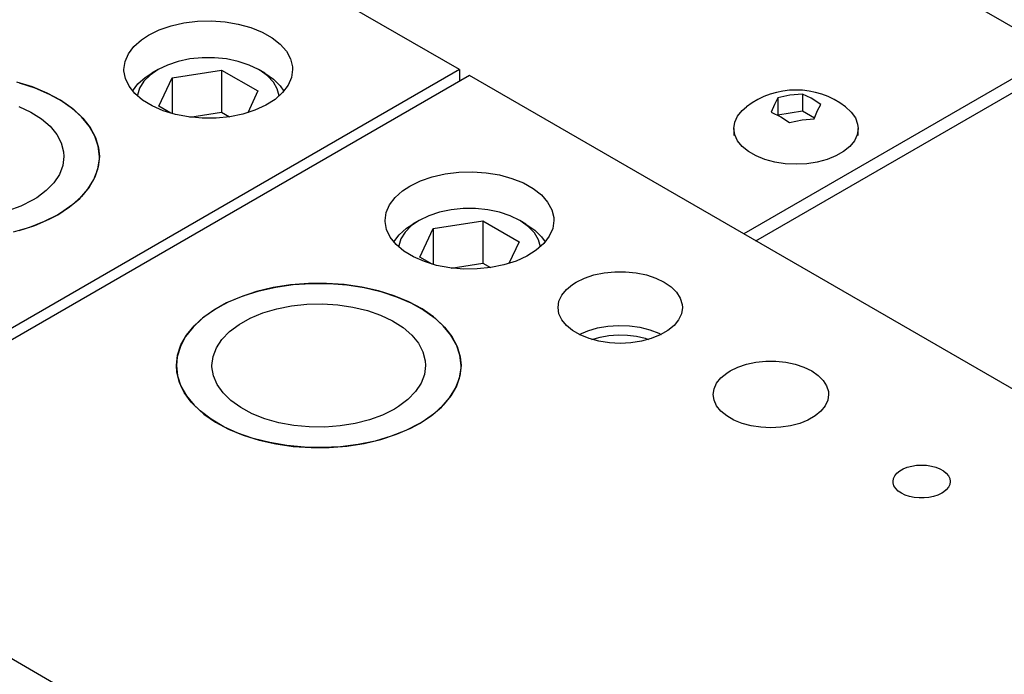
# Model space of a CAD drawing. Header units: inches. Extents: x 3 to 351, y 4 to 271.
# Tile 288 of 530: x 88.21 to 91.67, y 261.75 to 264.05. Entities that reach past the tile are written whole.
import ezdxf

# ---------------------------------------------------------------- set-up
doc = ezdxf.new("R2010")
doc.units = ezdxf.units.IN
doc.header["$LTSCALE"] = 0.5
doc.header["$MEASUREMENT"] = 0
doc.layers.add('DSS', color=7, linetype='Continuous')

msp = doc.modelspace()

# ---------------------------------------------------------------- linework, layer by layer
at = {"layer": 'DSS', "color": 9, "linetype": 'Continuous'}
for p, q in [((89.7557, 263.8729), (80.2451, 269.3638)), ((88.7408, 264.0268), (88.7861, 264.0371)), ((88.7861, 264.0371), (88.8337, 264.0429)), ((88.8337, 264.0429), (88.8824, 264.0442)), ((88.8824, 264.0442), (88.9307, 264.0409)), ((88.9307, 264.0409), (88.9775, 264.0331)), ((88.9775, 264.0331), (89.0214, 264.021)), ((88.6619, 263.9941), (88.699, 264.0123)), ((88.699, 264.0123), (88.7408, 264.0268)), ((89.0214, 264.021), (89.0613, 264.0049)), ((89.0613, 264.0049), (89.0961, 263.9852)), ((88.6102, 263.954), (88.6367, 263.9776)), ((88.6367, 263.9776), (88.6619, 263.9941)), ((89.0961, 263.9852), (89.1249, 263.9625)), ((89.1249, 263.9625), (89.1468, 263.9374)), ((88.5789, 263.901), (88.5908, 263.9282)), ((88.5908, 263.9282), (88.6102, 263.954)), ((89.1468, 263.9374), (89.1614, 263.9106)), ((88.5749, 263.8729), (88.5789, 263.901)), ((89.1614, 263.9106), (89.1682, 263.8828)), ((89.7557, 263.8729), (87.1733, 262.382)), ((88.575, 263.8692), (88.5749, 263.8729)), ((88.58, 263.8413), (88.575, 263.8692)), ((89.1687, 263.8729), (89.1647, 263.8449)), ((89.1682, 263.8828), (89.1687, 263.8729)), ((89.7557, 263.8729), (89.7557, 263.8321)), ((89.791, 263.8525), (87.2087, 262.3616)), ((88.2537, 263.8118), (88.1981, 263.8292)), ((88.2065, 263.8269), (88.2616, 263.8089)), ((88.5929, 263.8142), (88.58, 263.8413)), ((89.1647, 263.8449), (89.1528, 263.8177)), ((96.7207, 259.8517), (89.791, 263.8525)), ((88.3051, 263.7905), (88.2537, 263.8118)), ((88.2616, 263.8089), (88.3123, 263.7871)), ((88.3515, 263.7656), (88.3051, 263.7905)), ((88.6133, 263.7886), (88.5929, 263.8142)), ((88.6407, 263.7654), (88.6133, 263.7886)), ((89.1334, 263.7919), (89.1069, 263.7683)), ((89.1528, 263.8177), (89.1334, 263.7919)), ((88.3123, 263.7871), (88.3578, 263.7617)), ((88.392, 263.7376), (88.3515, 263.7656)), ((88.3578, 263.7617), (88.3974, 263.7332)), ((88.6742, 263.745), (88.6407, 263.7654)), ((89.1069, 263.7683), (89.0741, 263.7475)), ((88.2057, 263.7437), (88.2479, 263.7236)), ((88.2479, 263.7236), (88.2846, 263.7001)), ((88.4261, 263.7068), (88.392, 263.7376)), ((88.3974, 263.7332), (88.4305, 263.7021)), ((88.7131, 263.7281), (88.6742, 263.745)), ((88.7563, 263.7151), (88.7131, 263.7281)), ((89.0359, 263.7301), (88.9932, 263.7165)), ((89.0741, 263.7475), (89.0359, 263.7301)), ((88.2846, 263.7001), (88.315, 263.6738)), ((88.4531, 263.6738), (88.4261, 263.7068)), ((88.4305, 263.7021), (88.4565, 263.6688)), ((88.8025, 263.7063), (88.7563, 263.7151)), ((88.8507, 263.702), (88.8025, 263.7063)), ((88.8993, 263.7023), (88.8507, 263.702)), ((88.9473, 263.7072), (88.8993, 263.7023)), ((88.9932, 263.7165), (88.9473, 263.7072)), ((88.315, 263.6738), (88.3385, 263.6452)), ((88.4728, 263.6391), (88.4531, 263.6738)), ((88.4565, 263.6688), (88.4751, 263.6339)), ((88.3385, 263.6452), (88.3545, 263.6149)), ((88.3545, 263.6149), (88.3628, 263.5836)), ((88.4847, 263.6032), (88.4728, 263.6391)), ((88.4751, 263.6339), (88.4858, 263.5979)), ((88.3628, 263.5836), (88.3639, 263.5668)), ((88.4887, 263.5668), (88.4847, 263.6032)), ((88.4858, 263.5979), (88.4887, 263.5668)), ((88.3639, 263.5668), (88.3599, 263.5352)), ((88.4828, 263.5226), (88.4885, 263.559)), ((88.4887, 263.5668), (88.4847, 263.5303)), ((88.4885, 263.559), (88.4887, 263.5668)), ((88.3599, 263.5352), (88.348, 263.5043)), ((88.4693, 263.4869), (88.4828, 263.5226)), ((88.4847, 263.5303), (88.4728, 263.4944)), ((89.7053, 263.5063), (89.753, 263.5122)), ((89.753, 263.5122), (89.8016, 263.5135)), ((89.8016, 263.5135), (89.85, 263.5102)), ((89.85, 263.5102), (89.8967, 263.5024)), ((88.348, 263.5043), (88.3285, 263.4748)), ((88.448, 263.4525), (88.4693, 263.4869)), ((88.4728, 263.4944), (88.4531, 263.4597)), ((89.5811, 263.4634), (89.6182, 263.4816)), ((89.6182, 263.4816), (89.66, 263.496)), ((89.66, 263.496), (89.7053, 263.5063)), ((89.8967, 263.5024), (89.9406, 263.4903)), ((89.9406, 263.4903), (89.9806, 263.4742)), ((88.3017, 263.4471), (88.2682, 263.4221)), ((88.3285, 263.4748), (88.3017, 263.4471)), ((88.4194, 263.4199), (88.448, 263.4525)), ((88.4531, 263.4597), (88.4261, 263.4267)), ((89.5294, 263.4233), (89.5559, 263.4469)), ((89.5559, 263.4469), (89.5811, 263.4634)), ((89.9806, 263.4742), (90.0154, 263.4545)), ((90.0154, 263.4545), (90.0441, 263.4318)), ((88.2538, 263.4133), (88.2123, 263.3926)), ((88.2682, 263.4221), (88.2538, 263.4133)), ((88.3839, 263.3897), (88.4194, 263.4199)), ((88.4261, 263.4267), (88.392, 263.3959)), ((89.51, 263.3975), (89.5294, 263.4233)), ((90.0441, 263.4318), (90.0661, 263.4067)), ((90.0661, 263.4067), (90.0806, 263.3799)), ((88.2123, 263.3926), (88.1661, 263.3756)), ((88.342, 263.3623), (88.3839, 263.3897)), ((88.392, 263.3959), (88.3515, 263.3679)), ((89.4981, 263.3702), (89.51, 263.3975)), ((90.0806, 263.3799), (90.0874, 263.3521)), ((88.2946, 263.3382), (88.2422, 263.3177)), ((88.2616, 263.3246), (88.3123, 263.3465)), ((88.342, 263.3623), (88.2946, 263.3382)), ((88.3123, 263.3465), (88.342, 263.3623)), ((88.3515, 263.3679), (88.342, 263.3623)), ((89.4941, 263.3422), (89.4981, 263.3702)), ((89.4942, 263.3385), (89.4941, 263.3422)), ((89.4993, 263.3105), (89.4942, 263.3385)), ((90.0879, 263.3422), (90.0839, 263.3142)), ((90.0874, 263.3521), (90.0879, 263.3422)), ((88.2422, 263.3177), (88.1858, 263.3011)), ((88.2065, 263.3066), (88.2616, 263.3246)), ((89.5122, 263.2834), (89.4993, 263.3105)), ((90.0839, 263.3142), (90.072, 263.2869)), ((89.5326, 263.2579), (89.5122, 263.2834)), ((90.072, 263.2869), (90.0526, 263.2612)), ((89.5599, 263.2346), (89.5326, 263.2579)), ((89.5935, 263.2143), (89.5599, 263.2346)), ((90.0261, 263.2376), (89.9933, 263.2168)), ((90.0526, 263.2612), (90.0261, 263.2376)), ((89.6324, 263.1974), (89.5935, 263.2143)), ((89.9551, 263.1994), (89.9125, 263.1858)), ((89.9933, 263.2168), (89.9551, 263.1994)), ((89.6755, 263.1843), (89.6324, 263.1974)), ((89.7218, 263.1756), (89.6755, 263.1843)), ((89.7699, 263.1713), (89.7218, 263.1756)), ((89.8186, 263.1716), (89.7699, 263.1713)), ((89.8665, 263.1765), (89.8186, 263.1716)), ((89.9125, 263.1858), (89.8665, 263.1765)), ((90.1667, 263.1253), (90.1959, 263.1395)), ((90.1959, 263.1395), (90.2289, 263.1505)), ((90.2289, 263.1505), (90.2647, 263.158)), ((90.2647, 263.158), (90.3023, 263.1619)), ((90.3023, 263.1619), (90.3404, 263.1619)), ((90.3404, 263.1619), (90.378, 263.158)), ((90.378, 263.158), (90.4138, 263.1505)), ((90.4138, 263.1505), (90.4468, 263.1395)), ((90.4468, 263.1395), (90.476, 263.1253)), ((89.1006, 263.1059), (89.0421, 263.0921)), ((89.0505, 263.0944), (89.1095, 263.1076)), ((89.1617, 263.1154), (89.1006, 263.1059)), ((89.1095, 263.1076), (89.1709, 263.1164)), ((89.2244, 263.1203), (89.1617, 263.1154)), ((89.1709, 263.1164), (89.2337, 263.1207)), ((89.2877, 263.1207), (89.2244, 263.1203)), ((89.2337, 263.1207), (89.297, 263.1203)), ((89.3505, 263.1164), (89.2877, 263.1207)), ((89.297, 263.1203), (89.3597, 263.1154)), ((89.4119, 263.1076), (89.3505, 263.1164)), ((89.3597, 263.1154), (89.4208, 263.1059)), ((89.4709, 263.0944), (89.4119, 263.1076)), ((89.4208, 263.1059), (89.4793, 263.0921)), ((90.1158, 263.0792), (90.1319, 263.0992)), ((90.1319, 263.0992), (90.1538, 263.1172)), ((90.1538, 263.1172), (90.1667, 263.1253)), ((90.476, 263.1253), (90.5005, 263.1085)), ((90.5005, 263.1085), (90.5196, 263.0894)), ((88.987, 263.0741), (88.9363, 263.0522)), ((88.9435, 263.0557), (88.9949, 263.077)), ((89.0421, 263.0921), (88.987, 263.0741)), ((88.9949, 263.077), (89.0505, 263.0944)), ((89.5265, 263.077), (89.4709, 263.0944)), ((89.4793, 263.0921), (89.5344, 263.0741)), ((89.5779, 263.0557), (89.5265, 263.077)), ((89.5344, 263.0741), (89.5851, 263.0522)), ((90.1059, 263.058), (90.1158, 263.0792)), ((90.5196, 263.0894), (90.5327, 263.0687)), ((90.5327, 263.0687), (90.5393, 263.0471)), ((88.8908, 263.0269), (88.8512, 262.9984)), ((88.8566, 263.0028), (88.8971, 263.0308)), ((88.9363, 263.0522), (88.8908, 263.0269)), ((88.8971, 263.0308), (88.9435, 263.0557)), ((89.0643, 263.017), (89.113, 263.0316)), ((89.113, 263.0316), (89.1649, 263.0418)), ((89.1649, 263.0418), (89.2187, 263.0476)), ((89.2187, 263.0476), (89.2735, 263.0489)), ((89.2735, 263.0489), (89.328, 263.0455)), ((89.328, 263.0455), (89.3811, 263.0376)), ((89.3811, 263.0376), (89.4316, 263.0253)), ((89.4316, 263.0253), (89.4784, 263.0089)), ((89.6242, 263.0308), (89.5779, 263.0557)), ((89.5851, 263.0522), (89.6306, 263.0269)), ((89.6648, 263.0028), (89.6242, 263.0308)), ((89.6306, 263.0269), (89.6702, 262.9984)), ((90.1026, 263.036), (90.1059, 263.058)), ((90.1059, 263.0141), (90.1026, 263.036)), ((90.5401, 263.036), (90.5368, 263.0141)), ((90.5393, 263.0471), (90.5401, 263.036)), ((88.8512, 262.9984), (88.8181, 262.9672)), ((88.8225, 262.972), (88.8566, 263.0028)), ((88.9804, 262.9766), (89.0198, 262.9986)), ((89.0198, 262.9986), (89.0643, 263.017)), ((89.4784, 263.0089), (89.5207, 262.9887)), ((89.6988, 262.972), (89.6648, 263.0028)), ((89.6702, 262.9984), (89.7033, 262.9672)), ((90.1158, 262.9929), (90.1059, 263.0141)), ((90.1319, 262.9729), (90.1158, 262.9929)), ((90.5269, 262.9929), (90.5108, 262.9729)), ((90.5368, 263.0141), (90.5269, 262.9929)), ((88.8181, 262.9672), (88.7921, 262.934)), ((88.7955, 262.939), (88.8225, 262.972)), ((88.9469, 262.9515), (88.9804, 262.9766)), ((89.5207, 262.9887), (89.5574, 262.9652)), ((89.5574, 262.9652), (89.5878, 262.9389)), ((89.7259, 262.939), (89.6988, 262.972)), ((89.7033, 262.9672), (89.7293, 262.934)), ((90.1538, 262.9549), (90.1319, 262.9729)), ((90.2073, 262.9544), (90.2414, 262.9642)), ((90.2414, 262.9642), (90.278, 262.9704)), ((90.278, 262.9704), (90.3159, 262.9729)), ((90.3159, 262.9729), (90.354, 262.9715)), ((90.354, 262.9715), (90.391, 262.9664)), ((90.391, 262.9664), (90.426, 262.9576)), ((90.426, 262.9576), (90.4578, 262.9454)), ((90.5108, 262.9729), (90.4889, 262.9549)), ((88.7921, 262.934), (88.7735, 262.899)), ((88.7758, 262.9042), (88.7955, 262.939)), ((88.9006, 262.8944), (88.9201, 262.9239)), ((88.9201, 262.9239), (88.9469, 262.9515)), ((89.5878, 262.9389), (89.6113, 262.9103)), ((89.7456, 262.9042), (89.7259, 262.939)), ((89.7293, 262.934), (89.7478, 262.899)), ((90.1807, 262.9393), (90.1538, 262.9549)), ((90.1766, 262.9413), (90.2073, 262.9544)), ((90.212, 262.9267), (90.1807, 262.9393)), ((90.2465, 262.9174), (90.212, 262.9267)), ((90.2217, 262.9236), (90.2508, 262.9322)), ((90.2508, 262.9322), (90.282, 262.9378)), ((90.282, 262.9378), (90.3145, 262.9401)), ((90.3145, 262.9401), (90.3471, 262.9391)), ((90.3471, 262.9391), (90.379, 262.9349)), ((90.379, 262.9349), (90.4091, 262.9276)), ((90.4307, 262.9267), (90.3962, 262.9174)), ((90.4091, 262.9276), (90.421, 262.9236)), ((90.462, 262.9393), (90.4307, 262.9267)), ((90.4578, 262.9454), (90.4661, 262.9413)), ((90.4889, 262.9549), (90.462, 262.9393)), ((88.7735, 262.899), (88.7628, 262.863)), ((88.7639, 262.8684), (88.7758, 262.9042)), ((88.8887, 262.8635), (88.9006, 262.8944)), ((89.6113, 262.9103), (89.6273, 262.8801)), ((89.7575, 262.8684), (89.7456, 262.9042)), ((89.7478, 262.899), (89.7586, 262.863)), ((90.2834, 262.9117), (90.2465, 262.9174)), ((90.3214, 262.9098), (90.2834, 262.9117)), ((90.3593, 262.9117), (90.3214, 262.9098)), ((90.3962, 262.9174), (90.3593, 262.9117)), ((88.7599, 262.8319), (88.7639, 262.8684)), ((88.7628, 262.863), (88.7599, 262.8319)), ((88.8847, 262.8319), (88.8887, 262.8635)), ((89.6273, 262.8801), (89.6356, 262.8488)), ((89.7615, 262.8319), (89.7575, 262.8684)), ((89.7586, 262.863), (89.7615, 262.8319)), ((88.7599, 262.8319), (88.7639, 262.7955)), ((88.7615, 262.8086), (88.7599, 262.8319)), ((88.8848, 262.8272), (88.8847, 262.8319)), ((88.89, 262.7957), (88.8848, 262.8272)), ((89.6367, 262.8319), (89.6327, 262.8004)), ((89.6356, 262.8488), (89.6367, 262.8319)), ((89.7556, 262.7878), (89.7613, 262.8241)), ((89.7615, 262.8319), (89.7575, 262.7955)), ((89.7613, 262.8241), (89.7615, 262.8319)), ((90.7081, 262.8128), (90.7352, 262.8259)), ((90.7352, 262.8259), (90.7658, 262.8361)), ((90.7658, 262.8361), (90.7991, 262.8431)), ((90.7991, 262.8431), (90.834, 262.8467)), ((90.834, 262.8467), (90.8694, 262.8467)), ((90.8694, 262.8467), (90.9043, 262.8431)), ((90.9043, 262.8431), (90.9375, 262.8361)), ((90.9375, 262.8361), (90.9682, 262.8259)), ((90.9682, 262.8259), (90.9953, 262.8128)), ((88.7706, 262.7724), (88.7615, 262.8086)), ((88.7639, 262.7955), (88.7758, 262.7596)), ((88.903, 262.765), (88.89, 262.7957)), ((89.6327, 262.8004), (89.6208, 262.7695)), ((89.742, 262.7521), (89.7556, 262.7878)), ((89.7575, 262.7955), (89.7456, 262.7596)), ((90.6608, 262.77), (90.6758, 262.7885)), ((90.6758, 262.7885), (90.6961, 262.8052)), ((90.6961, 262.8052), (90.7081, 262.8128)), ((90.9953, 262.8128), (91.0181, 262.7971)), ((91.0181, 262.7971), (91.0358, 262.7794)), ((88.7875, 262.7372), (88.7706, 262.7724)), ((88.7758, 262.7596), (88.7955, 262.7249)), ((88.9237, 262.7356), (88.903, 262.765)), ((89.6208, 262.7695), (89.6012, 262.7399)), ((89.7208, 262.7177), (89.742, 262.7521)), ((89.7456, 262.7596), (89.7259, 262.7249)), ((90.6486, 262.7299), (90.6516, 262.7502)), ((90.6516, 262.7502), (90.6608, 262.77)), ((91.0358, 262.7794), (91.0479, 262.7602)), ((91.0479, 262.7602), (91.054, 262.7401)), ((88.8119, 262.7035), (88.7875, 262.7372)), ((88.7955, 262.7249), (88.8225, 262.6919)), ((88.9515, 262.7084), (88.9237, 262.7356)), ((89.6012, 262.7399), (89.5745, 262.7123)), ((89.6922, 262.6851), (89.7208, 262.7177)), ((89.7259, 262.7249), (89.6988, 262.6919)), ((90.6516, 262.7095), (90.6486, 262.7299)), ((91.0548, 262.7299), (91.0517, 262.7095)), ((91.054, 262.7401), (91.0548, 262.7299)), ((88.8436, 262.6719), (88.8119, 262.7035)), ((88.8225, 262.6919), (88.8566, 262.6611)), ((88.9859, 262.6837), (88.9515, 262.7084)), ((89.0262, 262.6623), (88.9859, 262.6837)), ((89.541, 262.6872), (89.5266, 262.6784)), ((89.5745, 262.7123), (89.541, 262.6872)), ((89.6567, 262.6549), (89.6922, 262.6851)), ((89.6988, 262.6919), (89.6648, 262.6611)), ((90.6608, 262.6898), (90.6516, 262.7095)), ((90.6758, 262.6712), (90.6608, 262.6898)), ((91.0426, 262.6898), (91.0276, 262.6712)), ((91.0517, 262.7095), (91.0426, 262.6898)), ((88.8818, 262.6428), (88.8436, 262.6719)), ((88.8566, 262.6611), (88.8971, 262.633)), ((89.0714, 262.6444), (89.0262, 262.6623)), ((89.1206, 262.6305), (89.0714, 262.6444)), ((89.4851, 262.6577), (89.4388, 262.6408)), ((89.5266, 262.6784), (89.4851, 262.6577)), ((89.6148, 262.6275), (89.6567, 262.6549)), ((89.6648, 262.6611), (89.6242, 262.633)), ((90.6961, 262.6545), (90.6758, 262.6712)), ((90.7211, 262.64), (90.6961, 262.6545)), ((91.0073, 262.6545), (90.9823, 262.64)), ((91.0276, 262.6712), (91.0073, 262.6545)), ((88.9262, 262.6167), (88.8818, 262.6428)), ((88.8971, 262.633), (88.9435, 262.6082)), ((88.9758, 262.5941), (88.9262, 262.6167)), ((89.1728, 262.6209), (89.1206, 262.6305)), ((89.2269, 262.6157), (89.1728, 262.6209)), ((89.2817, 262.6152), (89.2269, 262.6157)), ((89.3361, 262.6192), (89.2817, 262.6152)), ((89.3888, 262.6278), (89.3361, 262.6192)), ((89.4388, 262.6408), (89.3888, 262.6278)), ((89.5344, 262.5898), (89.5851, 262.6116)), ((89.6148, 262.6275), (89.5674, 262.6033)), ((89.5851, 262.6116), (89.6148, 262.6275)), ((89.6242, 262.633), (89.6148, 262.6275)), ((90.7501, 262.6283), (90.7211, 262.64)), ((90.7822, 262.6197), (90.7501, 262.6283)), ((90.8164, 262.6144), (90.7822, 262.6197)), ((90.8517, 262.6126), (90.8164, 262.6144)), ((90.887, 262.6144), (90.8517, 262.6126)), ((90.9212, 262.6197), (90.887, 262.6144)), ((90.9532, 262.6283), (90.9212, 262.6197)), ((90.9823, 262.64), (90.9532, 262.6283)), ((88.9435, 262.6082), (88.9949, 262.5869)), ((89.03, 262.5753), (88.9758, 262.5941)), ((88.9949, 262.5869), (89.0505, 262.5695)), ((89.0879, 262.5605), (89.03, 262.5753)), ((89.515, 262.5828), (89.4586, 262.5663)), ((89.4793, 262.5718), (89.5344, 262.5898)), ((89.5674, 262.6033), (89.515, 262.5828)), ((89.0505, 262.5695), (89.1095, 262.5563)), ((89.1485, 262.5501), (89.0879, 262.5605)), ((89.1095, 262.5563), (89.1709, 262.5475)), ((89.211, 262.5442), (89.1485, 262.5501)), ((89.1709, 262.5475), (89.2337, 262.5432)), ((89.2742, 262.5429), (89.211, 262.5442)), ((89.2337, 262.5432), (89.297, 262.5435)), ((89.3372, 262.5462), (89.2742, 262.5429)), ((89.297, 262.5435), (89.3597, 262.5485)), ((89.399, 262.554), (89.3372, 262.5462)), ((89.3597, 262.5485), (89.4208, 262.5579)), ((89.4586, 262.5663), (89.399, 262.554)), ((89.4208, 262.5579), (89.4793, 262.5718)), ((91.3174, 262.4681), (91.3318, 262.4739)), ((91.3318, 262.4739), (91.3476, 262.4782)), ((91.3476, 262.4782), (91.3646, 262.4808)), ((91.3646, 262.4808), (91.382, 262.4817)), ((91.382, 262.4817), (91.3995, 262.4808)), ((91.3995, 262.4808), (91.4164, 262.4782)), ((91.4164, 262.4782), (91.4323, 262.4739)), ((91.4323, 262.4739), (91.4466, 262.4681)), ((91.283, 262.4338), (91.2876, 262.4435)), ((91.2876, 262.4435), (91.295, 262.4527)), ((91.295, 262.4527), (91.305, 262.461)), ((91.305, 262.461), (91.3174, 262.4681)), ((91.4466, 262.4681), (91.459, 262.461)), ((91.459, 262.461), (91.469, 262.4527)), ((91.469, 262.4527), (91.4765, 262.4435)), ((91.4765, 262.4435), (91.481, 262.4338)), ((91.2815, 262.4237), (91.283, 262.4338)), ((91.2819, 262.4186), (91.2815, 262.4237)), ((91.2849, 262.4087), (91.2819, 262.4186)), ((91.2909, 262.3992), (91.2849, 262.4087)), ((91.4765, 262.4038), (91.469, 262.3947)), ((91.481, 262.4136), (91.4765, 262.4038)), ((91.481, 262.4338), (91.4825, 262.4237)), ((91.4825, 262.4237), (91.481, 262.4136)), ((91.2997, 262.3904), (91.2909, 262.3992)), ((91.3109, 262.3827), (91.2997, 262.3904)), ((91.3244, 262.3761), (91.3109, 262.3827)), ((91.3395, 262.3711), (91.3244, 262.3761)), ((91.356, 262.3676), (91.3395, 262.3711)), ((91.3733, 262.3659), (91.356, 262.3676)), ((91.408, 262.3676), (91.3908, 262.3659)), ((91.4245, 262.3711), (91.408, 262.3676)), ((91.4397, 262.3761), (91.4245, 262.3711)), ((91.4531, 262.3827), (91.4397, 262.3761)), ((91.459, 262.3864), (91.4531, 262.3827)), ((91.469, 262.3947), (91.459, 262.3864)), ((91.3908, 262.3659), (91.3733, 262.3659))]:
    msp.add_line(p, q, dxfattribs=at)
at = {"layer": 'DSS', "color": 30, "linetype": 'Continuous'}
msp.add_line((77.5758, 267.9231), (98.347, 255.931), dxfattribs=at)
at = {"layer": 'DSS', "color": 176, "linetype": 'Continuous'}
for p, q in [((89.8264, 265.1058), (91.7709, 263.9832)), ((91.7709, 263.8811), (90.7562, 263.2953)), ((90.7987, 263.2708), (91.7709, 263.8321))]:
    msp.add_line(p, q, dxfattribs=at)
at = {"layer": 'DSS', "color": 132, "linetype": 'Continuous'}
for p, q in [((88.7661, 263.9017), (88.7284, 263.8891)), ((88.8071, 263.9103), (88.7661, 263.9017)), ((88.85, 263.9147), (88.8071, 263.9103)), ((88.8936, 263.9147), (88.85, 263.9147)), ((88.9365, 263.9103), (88.8936, 263.9147)), ((88.9774, 263.9017), (88.9365, 263.9103)), ((89.0152, 263.8891), (88.9774, 263.9017)), ((88.6502, 263.8454), (88.6729, 263.8602)), ((88.695, 263.8729), (88.667, 263.8537)), ((88.695, 263.8729), (88.6729, 263.8602)), ((88.7284, 263.8891), (88.695, 263.8729)), ((88.695, 263.8729), (88.695, 263.8729)), ((88.7442, 263.8445), (88.9185, 263.8715)), ((88.9185, 263.8715), (89.0461, 263.7978)), ((88.9185, 263.8715), (88.9185, 263.7229)), ((89.0486, 263.8729), (89.0152, 263.8891)), ((89.0707, 263.8602), (89.0486, 263.8729)), ((89.0527, 263.8705), (89.0486, 263.8729)), ((89.0799, 263.8508), (89.0527, 263.8705)), ((89.0707, 263.8602), (89.1012, 263.8393)), ((88.6053, 263.7974), (88.6242, 263.8224)), ((88.6242, 263.8224), (88.6502, 263.8454)), ((88.6452, 263.8319), (88.6303, 263.8082)), ((88.667, 263.8537), (88.6452, 263.8319)), ((88.6975, 263.7439), (88.7442, 263.8445)), ((88.7442, 263.8445), (88.7442, 263.7182)), ((89.1008, 263.8288), (89.0799, 263.8508)), ((89.1147, 263.8049), (89.1008, 263.8288)), ((89.1012, 263.8393), (89.1253, 263.8157)), ((88.6303, 263.8082), (88.6227, 263.7835)), ((89.0461, 263.7978), (89.0106, 263.7214)), ((89.1213, 263.7801), (89.1147, 263.8049)), ((89.1253, 263.8157), (89.1382, 263.7974)), ((88.6227, 263.7835), (88.6223, 263.7801)), ((88.7401, 263.7193), (88.6975, 263.7439)), ((88.8071, 263.7057), (88.9185, 263.7229)), ((88.9185, 263.7229), (88.946, 263.707)), ((89.7263, 263.3796), (89.6854, 263.371)), ((89.7692, 263.384), (89.7263, 263.3796)), ((89.8128, 263.384), (89.7692, 263.384)), ((89.8557, 263.3796), (89.8128, 263.384)), ((89.8967, 263.371), (89.8557, 263.3796)), ((89.6142, 263.3422), (89.5862, 263.323)), ((89.6142, 263.3422), (89.5921, 263.3295)), ((89.6476, 263.3584), (89.6142, 263.3422)), ((89.6142, 263.3422), (89.6142, 263.3422)), ((89.6854, 263.371), (89.6476, 263.3584)), ((89.6634, 263.3138), (89.8377, 263.3408)), ((89.8377, 263.3408), (89.9653, 263.2671)), ((89.8377, 263.3408), (89.8377, 263.1922)), ((89.9344, 263.3584), (89.8967, 263.371)), ((89.9678, 263.3422), (89.9344, 263.3584)), ((89.9899, 263.3295), (89.9678, 263.3422)), ((89.9719, 263.3398), (89.9678, 263.3422)), ((89.9992, 263.3201), (89.9719, 263.3398)), ((89.5435, 263.2917), (89.5694, 263.3146)), ((89.5862, 263.323), (89.5644, 263.3012)), ((89.5694, 263.3146), (89.5921, 263.3295)), ((89.6167, 263.2132), (89.6634, 263.3138)), ((89.6634, 263.3138), (89.6634, 263.1875)), ((89.9899, 263.3295), (90.0205, 263.3086)), ((90.02, 263.2981), (89.9992, 263.3201)), ((90.0205, 263.3086), (90.0445, 263.285)), ((89.5246, 263.2666), (89.5435, 263.2917)), ((89.5495, 263.2775), (89.542, 263.2527)), ((89.5644, 263.3012), (89.5495, 263.2775)), ((90.034, 263.2742), (90.02, 263.2981)), ((90.0405, 263.2493), (90.034, 263.2742)), ((90.0445, 263.285), (90.0575, 263.2666)), ((89.542, 263.2527), (89.5415, 263.2493)), ((89.9653, 263.2671), (89.9298, 263.1907)), ((89.6594, 263.1886), (89.6167, 263.2132)), ((89.7263, 263.1749), (89.8377, 263.1922)), ((89.8377, 263.1922), (89.8653, 263.1763))]:
    msp.add_line(p, q, dxfattribs=at)
at = {"layer": 'DSS', "color": 136, "linetype": 'Continuous'}
for p, q in [((90.8764, 263.7733), (90.8643, 263.7503)), ((90.9182, 263.7828), (90.8764, 263.7733)), ((90.8764, 263.7733), (90.8764, 263.7141)), ((90.9634, 263.7868), (90.9182, 263.7828)), ((90.9634, 263.7868), (90.9634, 263.7276)), ((90.994, 263.7722), (90.9634, 263.7868)), ((91.0271, 263.75), (90.994, 263.7722)), ((90.7347, 263.7091), (90.7508, 263.729)), ((90.7508, 263.729), (90.7655, 263.7418)), ((90.8643, 263.7503), (90.8531, 263.7231)), ((90.8531, 263.7231), (90.8862, 263.707)), ((90.8764, 263.7141), (90.9634, 263.7276)), ((90.9634, 263.7276), (91.0052, 263.7035)), ((91.0038, 263.6998), (91.0159, 263.7289)), ((91.0159, 263.7289), (91.0271, 263.75)), ((91.1146, 263.7418), (91.1348, 263.7232)), ((91.1348, 263.7232), (91.1491, 263.7028)), ((90.7216, 263.6659), (90.7249, 263.6879)), ((90.7249, 263.6879), (90.7347, 263.7091)), ((90.8758, 263.7128), (90.8764, 263.7141)), ((90.8862, 263.707), (90.9168, 263.6863)), ((90.9168, 263.6863), (90.962, 263.6964)), ((90.962, 263.6964), (91.0038, 263.6998)), ((91.1491, 263.7028), (91.157, 263.6813)), ((90.7216, 263.6659), (90.7216, 263.6406)), ((90.7249, 263.644), (90.7216, 263.6659)), ((91.1586, 263.6659), (91.1553, 263.644)), ((91.157, 263.6813), (91.1586, 263.6659)), ((91.1586, 263.6406), (91.1586, 263.6659)), ((90.7347, 263.6228), (90.7249, 263.644)), ((90.7508, 263.6029), (90.7347, 263.6228)), ((91.1454, 263.6228), (91.1293, 263.6029)), ((91.1553, 263.644), (91.1454, 263.6228)), ((90.7727, 263.5849), (90.7508, 263.6029)), ((90.7996, 263.5693), (90.7727, 263.5849)), ((91.1075, 263.5849), (91.0805, 263.5693)), ((91.1293, 263.6029), (91.1075, 263.5849)), ((90.8308, 263.5567), (90.7996, 263.5693)), ((90.8653, 263.5474), (90.8308, 263.5567)), ((90.9021, 263.5417), (90.8653, 263.5474)), ((91.0148, 263.5474), (90.978, 263.5417)), ((91.0493, 263.5567), (91.0148, 263.5474)), ((91.0805, 263.5693), (91.0493, 263.5567)), ((90.9401, 263.5398), (90.9021, 263.5417)), ((90.978, 263.5417), (90.9401, 263.5398))]:
    msp.add_line(p, q, dxfattribs=at)
msp.add_arc((90.9401, 263.5142), 0.2868, 52.5142, 127.4858, dxfattribs=at)

doc.saveas('drawing.dxf')
